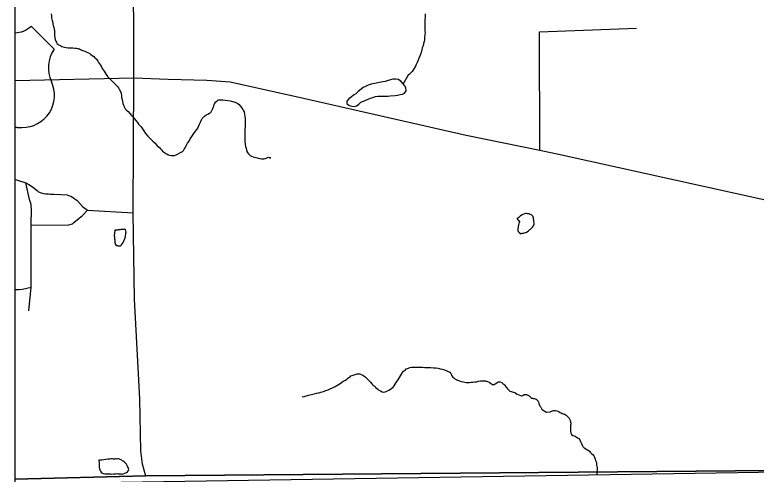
# Model space of a CAD drawing. Extents: x 103424 to 290657, y 38711 to 110967.
# Drawn here: x 214246.353 to 214247.237, y 40213.749 to 40214.296 of the extents above; entities that cross this region are included whole.
import ezdxf

# ---------------------------------------------------------------- set-up
doc = ezdxf.new("R2010")
doc.units = 0
for name, color, linetype in [('GM_X_City_Street', 7, 'Continuous'), ('GM_X_Corporation', 7, 'Continuous'), ('GM_X_Minor_Lake', 7, 'Continuous'), ('GM_X_Minor_River', 7, 'Continuous'), ('GM_X_State_Route', 7, 'Continuous'), ('GM_X_State_Shield', 7, 'Continuous'), ('GM_X_US_Route', 7, 'Continuous')]:
    doc.layers.add(name, color=color, linetype=linetype)

msp = doc.modelspace()

# ---------------------------------------------------------------- linework, layer by layer
at = {"layer": 'GM_X_City_Street'}
for p, q in [((214246.97815, 40214.27617), (214247.09374, 40214.28029)), ((214246.9785, 40214.13506), (214246.97815, 40214.27617)), ((214246.43933, 40214.06346), (214246.4936, 40214.06043))]:
    msp.add_line(p, q, dxfattribs=at)
for points in [[(214246.35258, 40214.10001), (214246.35476, 40214.09974), (214246.36583, 40214.09602), (214246.36914, 40214.09402), (214246.37371, 40214.09127), (214246.37919, 40214.08688), (214246.38076, 40214.08549), (214246.38387, 40214.08401), (214246.38666, 40214.08335), (214246.38945, 40214.08302), (214246.39257, 40214.08286), (214246.39503, 40214.08253), (214246.39892, 40214.0824), (214246.40765, 40214.08216), (214246.41486, 40214.08156), (214246.41669, 40214.08108), (214246.41932, 40214.0801), (214246.4212, 40214.07895), (214246.42251, 40214.07813), (214246.42473, 40214.07657), (214246.42645, 40214.07525), (214246.42736, 40214.07446), (214246.43322, 40214.06796), (214246.43933, 40214.06346)], [(214246.36936, 40213.9435), (214246.37203, 40213.97165), (214246.37225, 40214.04562), (214246.37227, 40214.06524), (214246.37204, 40214.06768), (214246.37188, 40214.07014), (214246.37022, 40214.07627), (214246.36583, 40214.09602)], [(214246.37225, 40214.04562), (214246.41718, 40214.04618), (214246.41987, 40214.04662), (214246.42119, 40214.04736), (214246.42209, 40214.04801), (214246.42307, 40214.04881), (214246.42936, 40214.0541), (214246.43317, 40214.05712), (214246.43933, 40214.06346)], [(214246.35258, 40213.96876), (214246.354, 40213.96875), (214246.3574, 40213.96882), (214246.36167, 40213.96947), (214246.37203, 40213.97165)]]:
    msp.add_lwpolyline(points, dxfattribs=at)
at = {"layer": 'GM_X_Corporation'}
for points in [[(214247.88425, 40215.10125), (214246.35258, 40215.10125), (214246.35258, 40213.74302), (214246.50862, 40213.74676), (214247.49304, 40213.75527), (214247.63273, 40213.75746), (214247.88095, 40213.75762), (214247.88494, 40213.98106), (214247.88525, 40214.01696), (214247.8863, 40214.63438), (214247.88621, 40214.66416), (214247.88593, 40214.68485)], [(214246.35258, 40213.74302), (214246.35258, 40208.30125), (214253.15258, 40208.30125), (214253.15258, 40215.10125), (214247.88425, 40215.10125), (214247.88593, 40214.68485), (214247.88621, 40214.66416), (214247.8863, 40214.63438), (214247.88525, 40214.01696), (214247.88494, 40213.98106), (214247.88095, 40213.75762), (214247.63273, 40213.75746), (214247.49304, 40213.75527), (214246.50862, 40213.74676)], [(214247.88203, 40215.10125), (214246.35258, 40215.10125), (214246.35258, 40213.73749), (214247.49304, 40213.75527), (214247.63273, 40213.75746), (214247.88095, 40213.75762), (214247.88261, 40214.4628)], [(214247.88425, 40215.10125), (214246.35258, 40215.10125), (214246.35258, 40213.74302), (214246.50862, 40213.74676), (214247.49304, 40213.75527), (214247.63273, 40213.75746), (214247.88095, 40213.75762), (214247.88494, 40213.98106), (214247.88525, 40214.01696), (214247.8863, 40214.63438), (214247.88621, 40214.66416), (214247.88593, 40214.68485)]]:
    msp.add_lwpolyline(points, close=True, dxfattribs=at)
msp.add_lwpolyline([(214247.88104, 40213.50671), (214247.88095, 40213.75762), (214247.63273, 40213.75746), (214247.49304, 40213.75527), (214246.50862, 40213.74676)], dxfattribs=at)
at = {"layer": 'GM_X_Minor_Lake'}
for points in [[(214246.74833, 40214.19042), (214246.75137, 40214.18834), (214246.7544, 40214.18722), (214246.75725, 40214.18705), (214246.75989, 40214.18782), (214246.76272, 40214.18973), (214246.76536, 40214.19202), (214246.76819, 40214.19356), (214246.77103, 40214.19471), (214246.77386, 40214.19567), (214246.77688, 40214.19683), (214246.77953, 40214.19779), (214246.78274, 40214.19876), (214246.78558, 40214.19915), (214246.79448, 40214.1992), (214246.79732, 40214.19941), (214246.79997, 40214.1998), (214246.80603, 40214.20021), (214246.80886, 40214.20061), (214246.81189, 40214.20119), (214246.81473, 40214.20159), (214246.81738, 40214.20274), (214246.81906, 40214.20578), (214246.81867, 40214.20882), (214246.81751, 40214.21147), (214246.81579, 40214.21412), (214246.81275, 40214.21714), (214246.80971, 40214.21921), (214246.80667, 40214.21957), (214246.80326, 40214.21955)], [(214246.77754, 40214.21357), (214246.77641, 40214.21314), (214246.77377, 40214.21237), (214246.77074, 40214.21103), (214246.7681, 40214.2095), (214246.76546, 40214.20758), (214246.76207, 40214.20491), (214246.75924, 40214.20224), (214246.7566, 40214.20033), (214246.75377, 40214.19822), (214246.75076, 40214.19612), (214246.7485, 40214.19345), (214246.74833, 40214.19042)], [(214246.80326, 40214.21955), (214246.80043, 40214.21897), (214246.79759, 40214.21819), (214246.79419, 40214.21685), (214246.79154, 40214.21626), (214246.77754, 40214.21357)], [(214246.96879, 40214.04195), (214246.96976, 40214.04309), (214246.97125, 40214.04463), (214246.97162, 40214.04559), (214246.97179, 40214.04692), (214246.97176, 40214.04825), (214246.97155, 40214.04996), (214246.97133, 40214.05148), (214246.97112, 40214.05281), (214246.9709, 40214.05433), (214246.9703, 40214.05622), (214246.96914, 40214.05734), (214246.96818, 40214.05809), (214246.96684, 40214.05883), (214246.96589, 40214.05901), (214246.96474, 40214.05918), (214246.96379, 40214.05917), (214246.96284, 40214.05934), (214246.96151, 40214.05932), (214246.96038, 40214.05893), (214246.9583, 40214.05814), (214246.95679, 40214.05735), (214246.95511, 40214.05619), (214246.95342, 40214.05483), (214246.95248, 40214.05387), (214246.95135, 40214.05347)], [(214246.95135, 40214.05347), (214246.95465, 40214.04933), (214246.95427, 40214.04895), (214246.95372, 40214.0478), (214246.95336, 40214.04646), (214246.953, 40214.04532), (214246.95265, 40214.04398), (214246.95233, 40214.04036), (214246.95253, 40214.03922), (214246.95293, 40214.03809), (214246.9539, 40214.03696), (214246.95563, 40214.03585), (214246.95658, 40214.03567), (214246.95772, 40214.03588), (214246.95904, 40214.03609), (214246.96018, 40214.03629), (214246.9615, 40214.03688), (214246.96283, 40214.03728), (214246.96452, 40214.03826), (214246.96879, 40214.04195)], [(214246.47202, 40214.03978), (214246.47123, 40214.03292), (214246.47144, 40214.03178), (214246.47146, 40214.03083), (214246.47148, 40214.02931), (214246.47169, 40214.02798), (214246.47172, 40214.02627), (214246.47193, 40214.02494), (214246.47215, 40214.02362), (214246.47254, 40214.02267), (214246.47351, 40214.02154), (214246.47485, 40214.02118), (214246.4758, 40214.02101), (214246.47694, 40214.02084), (214246.47865, 40214.02105), (214246.47977, 40214.02202), (214246.48089, 40214.02355), (214246.48254, 40214.02662), (214246.48368, 40214.02967)], [(214246.48368, 40214.02967), (214246.484, 40214.03083), (214246.48436, 40214.03178), (214246.48453, 40214.03312), (214246.48488, 40214.03483), (214246.48505, 40214.03617), (214246.48522, 40214.03731), (214246.485, 40214.03902), (214246.4846, 40214.04034), (214246.48327, 40214.04051), (214246.48194, 40214.0405), (214246.48042, 40214.04047), (214246.47909, 40214.04026), (214246.47776, 40214.04005), (214246.47682, 40214.03985), (214246.47587, 40214.03984), (214246.47492, 40214.03963), (214246.47359, 40214.03961), (214246.47264, 40214.03979), (214246.47202, 40214.03978)], [(214246.47021, 40213.74915), (214246.47058, 40213.74916), (214246.47153, 40213.74917), (214246.47305, 40213.74938), (214246.47476, 40213.7496), (214246.4759, 40213.74942), (214246.47685, 40213.74925), (214246.47799, 40213.74926), (214246.47933, 40213.74909), (214246.48066, 40213.74892), (214246.4816, 40213.74913), (214246.48557, 40213.75071), (214246.48688, 40213.75168), (214246.488, 40213.75303), (214246.48855, 40213.75437), (214246.48796, 40213.75569), (214246.48756, 40213.75682), (214246.48697, 40213.75796), (214246.48638, 40213.75928), (214246.48559, 40213.76079), (214246.48501, 40213.76173), (214246.48404, 40213.76248), (214246.48308, 40213.76341), (214246.48193, 40213.76416), (214246.48096, 40213.76491), (214246.48001, 40213.76546), (214246.47828, 40213.76639), (214246.47675, 40213.76694), (214246.47561, 40213.76692), (214246.47466, 40213.7669), (214246.47371, 40213.76708), (214246.47257, 40213.76706), (214246.47143, 40213.76686), (214246.4701, 40213.76684), (214246.46896, 40213.76701), (214246.46763, 40213.76699), (214246.46574, 40213.76677), (214246.46346, 40213.76655), (214246.461, 40213.76613), (214246.45872, 40213.76591), (214246.45626, 40213.76568), (214246.45474, 40213.76566), (214246.45341, 40213.76564), (214246.45246, 40213.76525), (214246.45227, 40213.76524)], [(214246.45227, 40213.76524), (214246.45325, 40213.76336), (214246.45326, 40213.76298), (214246.4531, 40213.76145), (214246.45311, 40213.7605), (214246.45314, 40213.75898), (214246.45317, 40213.75708), (214246.45338, 40213.75537), (214246.45398, 40213.75386), (214246.45457, 40213.75234), (214246.45575, 40213.75046), (214246.45708, 40213.74991), (214246.45804, 40213.74954), (214246.45995, 40213.74919), (214246.46128, 40213.74921), (214246.46261, 40213.74904), (214246.46356, 40213.74905), (214246.46451, 40213.74907), (214246.46546, 40213.74908), (214246.4666, 40213.7491), (214246.46755, 40213.74892), (214246.47021, 40213.74915)]]:
    msp.add_lwpolyline(points, dxfattribs=at)
at = {"layer": 'GM_X_Minor_River'}
for points in [[(214246.39583, 40214.29746), (214246.39625, 40214.29519), (214246.39648, 40214.29272), (214246.39691, 40214.28968), (214246.39731, 40214.28817), (214246.39772, 40214.28646), (214246.39794, 40214.28494), (214246.39834, 40214.28362), (214246.39874, 40214.28248), (214246.39895, 40214.28134), (214246.39935, 40214.28021), (214246.39956, 40214.27888), (214246.39977, 40214.27755), (214246.39998, 40214.27604), (214246.40002, 40214.27413), (214246.40004, 40214.2728), (214246.40006, 40214.27128), (214246.4007, 40214.26692), (214246.4013, 40214.26503), (214246.40209, 40214.26352), (214246.40287, 40214.2622), (214246.40383, 40214.26145), (214246.40479, 40214.2607), (214246.40594, 40214.26015), (214246.40748, 40214.25922), (214246.40863, 40214.25867), (214246.41016, 40214.25812), (214246.41187, 40214.25777), (214246.41378, 40214.25741), (214246.41606, 40214.25707), (214246.41872, 40214.25711), (214246.42157, 40214.25696), (214246.42424, 40214.25662), (214246.42614, 40214.25646), (214246.42767, 40214.25629), (214246.42862, 40214.25592), (214246.42977, 40214.25556), (214246.43073, 40214.255), (214246.43169, 40214.25444), (214246.43322, 40214.25371), (214246.43475, 40214.25316), (214246.43666, 40214.25243), (214246.43838, 40214.25169), (214246.44029, 40214.25096), (214246.44183, 40214.25003), (214246.44336, 40214.24891), (214246.4449, 40214.24798), (214246.44663, 40214.24668), (214246.44818, 40214.24499), (214246.44914, 40214.24424), (214246.44992, 40214.2433), (214246.45069, 40214.24217), (214246.45147, 40214.24105), (214246.45226, 40214.23954), (214246.45342, 40214.23803), (214246.45459, 40214.23615), (214246.45576, 40214.23445), (214246.45675, 40214.23219), (214246.4581, 40214.23069), (214246.45927, 40214.22918), (214246.46044, 40214.2273), (214246.46161, 40214.22522), (214246.46317, 40214.22296), (214246.46472, 40214.22109), (214246.46627, 40214.2194), (214246.46781, 40214.2179), (214246.47245, 40214.2134), (214246.47418, 40214.21172), (214246.47534, 40214.21059), (214246.47613, 40214.20908), (214246.4771, 40214.20758), (214246.47769, 40214.20625), (214246.47848, 40214.20474), (214246.47927, 40214.20247), (214246.47969, 40214.20001), (214246.47992, 40214.19773), (214246.48053, 40214.19546), (214246.48095, 40214.19318), (214246.48156, 40214.19053), (214246.48216, 40214.18864), (214246.48295, 40214.18713), (214246.48354, 40214.1858), (214246.48432, 40214.18429)], [(214246.84174, 40214.29565), (214246.84179, 40214.29299), (214246.84163, 40214.29071), (214246.84149, 40214.28804), (214246.84132, 40214.28652), (214246.84135, 40214.285), (214246.84137, 40214.28348), (214246.8414, 40214.28196), (214246.84162, 40214.27987), (214246.84166, 40214.27759), (214246.84171, 40214.27473), (214246.84154, 40214.2734), (214246.84138, 40214.2715), (214246.84122, 40214.26997), (214246.84106, 40214.26807), (214246.8409, 40214.26635), (214246.84055, 40214.26445), (214246.84002, 40214.26197), (214246.8393, 40214.2593), (214246.83839, 40214.25681), (214246.83786, 40214.25452), (214246.83696, 40214.25128), (214246.83587, 40214.24822), (214246.83478, 40214.24535), (214246.8335, 40214.24229), (214246.8324, 40214.23961), (214246.83131, 40214.23712), (214246.8302, 40214.23501), (214246.82706, 40214.22983), (214246.82631, 40214.22887), (214246.82557, 40214.22791), (214246.82445, 40214.22675), (214246.82314, 40214.22559), (214246.82164, 40214.22443), (214246.81579, 40214.21412)], [(214246.84172, 40214.29736), (214246.84174, 40214.29565)], [(214246.48432, 40214.18429), (214246.48568, 40214.1826), (214246.48761, 40214.18092), (214246.48954, 40214.17867), (214246.49148, 40214.1766), (214246.49341, 40214.17454), (214246.49516, 40214.17247), (214246.49671, 40214.1704), (214246.49884, 40214.16796), (214246.5002, 40214.16608), (214246.50156, 40214.16439), (214246.50311, 40214.1627), (214246.50466, 40214.16044), (214246.50641, 40214.158), (214246.50855, 40214.15499), (214246.51107, 40214.15179), (214246.51416, 40214.14879), (214246.51706, 40214.14579), (214246.51976, 40214.14317), (214246.52228, 40214.14016), (214246.52497, 40214.1383), (214246.52633, 40214.13661), (214246.52769, 40214.13511), (214246.52885, 40214.1338), (214246.52981, 40214.13286), (214246.53096, 40214.13212), (214246.53231, 40214.13118), (214246.53384, 40214.13045), (214246.53538, 40214.12952), (214246.5371, 40214.12897), (214246.53881, 40214.12862), (214246.54109, 40214.12846), (214246.54299, 40214.12868), (214246.54507, 40214.12947), (214246.55091, 40214.13241), (214246.5526, 40214.13357), (214246.55372, 40214.13473), (214246.55465, 40214.13608), (214246.55576, 40214.1378), (214246.55705, 40214.1401), (214246.55852, 40214.14336), (214246.56038, 40214.14586), (214246.56185, 40214.14854), (214246.56352, 40214.15123), (214246.56519, 40214.15373), (214246.56686, 40214.15603), (214246.56835, 40214.15796), (214246.56965, 40214.15969), (214246.57076, 40214.16122), (214246.57168, 40214.16333), (214246.57297, 40214.16582), (214246.57407, 40214.16831), (214246.57535, 40214.17118), (214246.57608, 40214.17271), (214246.57757, 40214.17444), (214246.57888, 40214.1756), (214246.58076, 40214.17696), (214246.58284, 40214.17795), (214246.58472, 40214.17911), (214246.58622, 40214.1799), (214246.58715, 40214.18143), (214246.58807, 40214.18297), (214246.58862, 40214.1845), (214246.58917, 40214.18584), (214246.58971, 40214.18736), (214246.59007, 40214.18851), (214246.59081, 40214.19004), (214246.59136, 40214.19119), (214246.59228, 40214.19254), (214246.59341, 40214.1935), (214246.59453, 40214.19447), (214246.59604, 40214.19506), (214246.59699, 40214.19508), (214246.59851, 40214.1951), (214246.60079, 40214.19494), (214246.60327, 40214.1946), (214246.60651, 40214.19427), (214246.60955, 40214.19374), (214246.61222, 40214.19302), (214246.61432, 40214.19248), (214246.617, 40214.19119), (214246.61835, 40214.19045), (214246.62007, 40214.18933), (214246.62085, 40214.18839), (214246.62163, 40214.18745), (214246.62241, 40214.18613), (214246.62357, 40214.18482), (214246.62435, 40214.18331), (214246.62514, 40214.1818), (214246.62592, 40214.18048), (214246.62654, 40214.17764), (214246.62696, 40214.17517), (214246.62719, 40214.17232), (214246.62724, 40214.16928), (214246.6273, 40214.16586), (214246.62716, 40214.16262), (214246.62702, 40214.15996), (214246.62687, 40214.15748), (214246.62672, 40214.15501), (214246.62676, 40214.15216), (214246.62681, 40214.14912)], [(214246.62681, 40214.14912), (214246.62688, 40214.14512), (214246.62731, 40214.14209), (214246.62773, 40214.13943), (214246.62834, 40214.13716), (214246.62875, 40214.13526), (214246.62935, 40214.13356), (214246.62994, 40214.13224), (214246.63072, 40214.13092), (214246.63188, 40214.1298), (214246.63323, 40214.12867), (214246.63477, 40214.12775), (214246.63668, 40214.12701), (214246.64011, 40214.12611), (214246.64259, 40214.12558), (214246.64469, 40214.12504), (214246.64678, 40214.12469), (214246.6483, 40214.12471), (214246.64982, 40214.12473), (214246.65115, 40214.12494), (214246.65247, 40214.12553), (214246.65398, 40214.12632), (214246.65511, 40214.12652), (214246.65664, 40214.12598), (214246.65797, 40214.1258), (214246.65664, 40214.12598), (214246.65797, 40214.1258)], [(214246.69533, 40213.84128), (214246.69704, 40213.84111), (214246.69893, 40213.8419), (214246.7029, 40213.84291), (214246.7065, 40213.84373), (214246.70953, 40213.84453), (214246.71217, 40213.84533), (214246.71501, 40213.84594), (214246.71766, 40213.84674), (214246.72049, 40213.84755), (214246.72333, 40213.84854), (214246.72616, 40213.84953), (214246.7288, 40213.85071), (214246.73125, 40213.85189), (214246.73465, 40213.85346), (214246.73672, 40213.85463), (214246.7386, 40213.8558), (214246.74048, 40213.85697), (214246.74217, 40213.85813), (214246.74404, 40213.85949), (214246.74611, 40213.86066), (214246.748, 40213.86183), (214246.74931, 40213.8628), (214246.75081, 40213.86397), (214246.75231, 40213.86494), (214246.75344, 40213.86591), (214246.75495, 40213.86631), (214246.75608, 40213.8669), (214246.75722, 40213.86729), (214246.75854, 40213.86769), (214246.75967, 40213.86809), (214246.76081, 40213.8683), (214246.76194, 40213.8685), (214246.76366, 40213.86834), (214246.76461, 40213.86797), (214246.76576, 40213.86761), (214246.76748, 40213.86687), (214246.76863, 40213.86613), (214246.77017, 40213.86501), (214246.77172, 40213.86351), (214246.77655, 40213.85864), (214246.77829, 40213.85657), (214246.77983, 40213.85507), (214246.78118, 40213.85414), (214246.78214, 40213.8532), (214246.78312, 40213.8517), (214246.78504, 40213.85039), (214246.78658, 40213.84909), (214246.7885, 40213.84797), (214246.79061, 40213.84686), (214246.79251, 40213.8467), (214246.79403, 40213.84691), (214246.79535, 40213.8475), (214246.79705, 40213.8481), (214246.79874, 40213.84907), (214246.80043, 40213.85024), (214246.80194, 40213.85121), (214246.80362, 40213.85257), (214246.80473, 40213.8543), (214246.80603, 40213.85622), (214246.80733, 40213.85795), (214246.80863, 40213.85987), (214246.80992, 40213.86217), (214246.81141, 40213.86409), (214246.81252, 40213.86601), (214246.81363, 40213.86812), (214246.81492, 40213.87004), (214246.81623, 40213.87158), (214246.81716, 40213.87255), (214246.81829, 40213.87332), (214246.81941, 40213.87429), (214246.82073, 40213.87488), (214246.82206, 40213.87528), (214246.82376, 40213.87588), (214246.82565, 40213.87628), (214246.82754, 40213.8765), (214246.82926, 40213.87653), (214246.83097, 40213.87636), (214246.83306, 40213.8762), (214246.83515, 40213.87642), (214246.83876, 40213.87648), (214246.84161, 40213.87614), (214246.84503, 40213.876), (214246.84845, 40213.87586), (214246.85169, 40213.87552), (214246.85454, 40213.87538), (214246.85721, 40213.87503), (214246.85968, 40213.8745), (214246.86216, 40213.87397), (214246.86483, 40213.87324), (214246.87115, 40213.87029), (214246.87231, 40213.86898), (214246.8731, 40213.86728), (214246.87388, 40213.86596), (214246.87486, 40213.86464), (214246.87601, 40213.86352), (214246.87736, 40213.86259), (214246.87889, 40213.86166), (214246.88062, 40213.86073), (214246.88272, 40213.86), (214246.88482, 40213.85946)], [(214246.88482, 40213.85946), (214246.88749, 40213.85874), (214246.88921, 40213.85839), (214246.89092, 40213.85822), (214246.89301, 40213.85825), (214246.89472, 40213.85828), (214246.89662, 40213.85831), (214246.8987, 40213.85853), (214246.90098, 40213.85875), (214246.90306, 40213.85897), (214246.90533, 40213.85957), (214246.90799, 40213.85999), (214246.91064, 40213.86022), (214246.91388, 40213.86008), (214246.91617, 40213.85935), (214246.91808, 40213.85843), (214246.91981, 40213.85731), (214246.92116, 40213.85638), (214246.92211, 40213.85583), (214246.92307, 40213.85565), (214246.92401, 40213.85585), (214246.92533, 40213.85644), (214246.92627, 40213.85703), (214246.92777, 40213.85819), (214246.92947, 40213.85898), (214246.9308, 40213.859), (214246.93214, 40213.85844), (214246.93329, 40213.85789), (214246.93463, 40213.85696), (214246.93579, 40213.85603), (214246.93695, 40213.85471), (214246.93793, 40213.85301), (214246.93928, 40213.8517), (214246.94025, 40213.85058), (214246.94141, 40213.84926), (214246.94276, 40213.84795), (214246.94715, 40213.84668), (214246.94868, 40213.84614), (214246.94964, 40213.84539), (214246.95156, 40213.84428), (214246.95367, 40213.84336), (214246.95539, 40213.84243), (214246.95672, 40213.84226), (214246.95843, 40213.84266), (214246.95974, 40213.84364), (214246.96107, 40213.84385), (214246.96278, 40213.84368), (214246.96431, 40213.84294), (214246.96585, 40213.84201), (214246.96758, 40213.84052), (214246.96874, 40213.83958), (214246.96969, 40213.83922), (214246.97083, 40213.83904), (214246.97179, 40213.83887), (214246.97312, 40213.8387), (214246.97427, 40213.83833), (214246.97523, 40213.83759), (214246.97659, 40213.8357), (214246.97718, 40213.83457), (214246.97758, 40213.83287), (214246.97837, 40213.83117), (214246.97897, 40213.82965), (214246.97974, 40213.82871), (214246.98014, 40213.82777), (214246.98111, 40213.82626), (214246.98304, 40213.82477), (214246.98476, 40213.82384), (214246.98668, 40213.82292), (214246.99086, 40213.82298), (214246.9918, 40213.82337), (214246.99293, 40213.82396), (214246.99406, 40213.82436), (214246.9952, 40213.82476), (214246.99634, 40213.82477), (214246.99748, 40213.8246), (214246.99881, 40213.82424), (214247.00034, 40213.82388), (214247.00168, 40213.82314), (214247.00264, 40213.82239), (214247.00398, 40213.82184), (214247.00513, 40213.82129), (214247.00628, 40213.82092), (214247.00742, 40213.82056), (214247.00876, 40213.82001), (214247.00991, 40213.81927), (214247.01126, 40213.81814), (214247.01242, 40213.81683), (214247.01359, 40213.81552), (214247.01437, 40213.81401), (214247.01478, 40213.81249), (214247.01537, 40213.81117), (214247.01539, 40213.81003), (214247.01541, 40213.8085), (214247.01524, 40213.80717), (214247.01508, 40213.80527), (214247.01511, 40213.80356), (214247.01513, 40213.80223), (214247.01515, 40213.80108), (214247.01536, 40213.79976), (214247.01558, 40213.79824), (214247.01598, 40213.79729)], [(214247.01598, 40213.79729), (214247.01656, 40213.79616), (214247.0181, 40213.79485), (214247.01906, 40213.79448), (214247.02059, 40213.79394), (214247.02212, 40213.7932), (214247.02366, 40213.79227), (214247.02501, 40213.79115), (214247.02617, 40213.78964), (214247.02715, 40213.78795), (214247.02833, 40213.78549), (214247.02912, 40213.7836), (214247.02991, 40213.7819), (214247.03107, 40213.78078), (214247.03222, 40213.77984), (214247.0351, 40213.77798), (214247.03606, 40213.77743), (214247.03779, 40213.77612), (214247.03876, 40213.77499), (214247.03992, 40213.77406), (214247.04069, 40213.77312), (214247.04204, 40213.77181), (214247.04301, 40213.77087), (214247.04379, 40213.76917), (214247.0442, 40213.76785), (214247.04479, 40213.76652), (214247.04519, 40213.7652), (214247.0456, 40213.76349), (214247.04599, 40213.76255), (214247.04601, 40213.76141), (214247.04622, 40213.76027), (214247.04624, 40213.75932), (214247.04645, 40213.75818), (214247.04685, 40213.75666), (214247.0466, 40213.74885)]]:
    msp.add_lwpolyline(points, dxfattribs=at)
at = {"layer": 'GM_X_State_Route'}
msp.add_lwpolyline([(214246.50872, 40213.74648), (214246.50467, 40213.76087), (214246.50289, 40213.77649), (214246.50168, 40213.83869), (214246.49523, 40213.95757), (214246.4936, 40214.06043), (214246.4945, 40214.22112), (214246.49407, 40214.37807), (214246.49228, 40214.45853), (214246.49626, 40214.51568), (214246.49945, 40214.55372), (214246.5104, 40214.67599), (214246.51976, 40214.77039), (214246.52016, 40214.7923), (214246.51697, 40214.80524), (214246.46778, 40214.92413), (214246.46061, 40214.94176), (214246.43697, 40214.99962), (214246.39532, 40215.10125)], dxfattribs=at)
at = {"layer": 'GM_X_State_Shield'}
for p, q in [((214246.39945, 40214.25535), (214246.37199, 40214.28282)), ((214246.35258, 40214.27497), (214246.35258, 40214.16181)), ((214246.35551, 40214.16197), (214246.361, 40214.16197))]:
    msp.add_line(p, q, dxfattribs=at)
for centre, radius, start, end in [((214246.35276, 40214.30244), 0.02747, 269.62897, 314.427), ((214246.43095, 40214.2333), 0.03845, 144.99907, 205.45288), ((214246.36143, 40214.20042), 0.03845, 269.36174, 25.16808), ((214246.35551, 40214.1345), 0.02747, 90, 96.11219)]:
    msp.add_arc(centre, radius, start, end, dxfattribs=at)
at = {"layer": 'GM_X_US_Route'}
msp.add_line((214246.35258, 40214.21804), (214246.4945, 40214.22112), dxfattribs=at)
for points in [[(214246.4945, 40214.22112), (214246.53559, 40214.21943), (214246.58134, 40214.21857), (214246.60941, 40214.21659), (214246.69691, 40214.19689), (214246.89061, 40214.15289), (214246.9785, 40214.13506), (214247.00275, 40214.12971)], [(214247.00275, 40214.12971), (214247.31032, 40214.06183), (214247.41501, 40214.03942)]]:
    msp.add_lwpolyline(points, dxfattribs=at)

doc.saveas('drawing.dxf')
